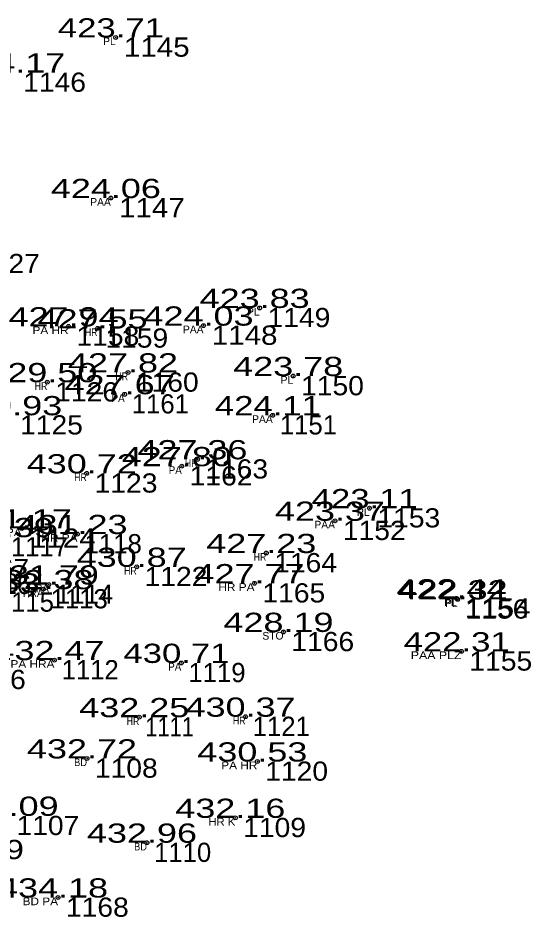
# Model space of a CAD drawing. Extents: x -639390 to -639074, y -1138747 to -1138358.
# Drawn here: x -639094.48 to -639074.46, y -1138734.42 to -1138699.32 of the extents above; entities that cross this region are included whole.
import ezdxf
from ezdxf.enums import TextEntityAlignment as Align

# ---------------------------------------------------------------- set-up
doc = ezdxf.new("R2010")
doc.units = 0
doc.header["$LTSCALE"] = 0.3
doc.header["$PDMODE"] = 32
doc.header["$PDSIZE"] = 0.15
for name, color, linetype in [('11', 7, 'Continuous'), ('12', 7, 'Continuous'), ('13', 7, 'Continuous'), ('57', 7, 'Continuous')]:
    doc.layers.add(name, color=color, linetype=linetype)

msp = doc.modelspace()

# ---------------------------------------------------------------- linework, layer by layer
at = {"layer": '11'}
for p in [(-639090.67, -1138700.08), (-639090.86, -1138706.35), (-639085.05, -1138710.64), (-639092.51, -1138711.36), (-639091.38, -1138711.44), (-639087.24, -1138711.33), (-639090.19, -1138713.16), (-639083.74, -1138713.3), (-639093.34, -1138713.54), (-639090.32, -1138714.01), (-639084.54, -1138714.83), (-639087.48, -1138716.55), (-639088.09, -1138716.82), (-639091.8, -1138717.1), (-639080.76, -1138718.46), (-639082.11, -1138718.95), (-639094.34, -1138719.25), (-639092.16, -1138719.47), (-639084.79, -1138720.21), (-639089.85, -1138720.75), (-639093.28, -1138721.44), (-639085.25, -1138721.39), (-639093.49, -1138721.62), (-639077.36, -1138721.98), (-639077.32, -1138722.02), (-639084.12, -1138723.29), (-639077.17, -1138724.05), (-639093.06, -1138724.39), (-639088.11, -1138724.5), (-639089.75, -1138726.62), (-639085.6, -1138726.6), (-639091.79, -1138728.23), (-639085.14, -1138728.35), (-639086, -1138730.55), (-639089.45, -1138731.52), (-639092.92, -1138733.66)]:
    msp.add_point(p, dxfattribs=at)

# ---------------------------------------------------------------- texts
at = {"layer": '12'}
for s, width, p in [('423.71 ', 1.35, (-639090.669, -1138700.08)), ('424.17 ', 1.4, (-639094.59, -1138701.45)), ('424.06 ', 1.4, (-639090.859, -1138706.35)), ('423.83 ', 1.4, (-639085.05, -1138710.64)), ('427.94 ', 1.4, (-639092.51, -1138711.36)), ('427.55 ', 1.4, (-639091.38, -1138711.44)), ('424.03 ', 1.4, (-639087.24, -1138711.33)), ('427.82 ', 1.4, (-639090.19, -1138713.16)), ('423.78 ', 1.4, (-639083.74, -1138713.3)), ('429.50 ', 1.4, (-639093.34, -1138713.54)), ('427.67 ', 1.4, (-639090.32, -1138714.01)), ('429.93 ', 1.4, (-639094.71, -1138714.83)), ('424.11 ', 1.35, (-639084.539, -1138714.83)), ('427.36 ', 1.4, (-639087.479, -1138716.55)), ('427.80 ', 1.4, (-639088.09, -1138716.82)), ('430.72 ', 1.4, (-639091.8, -1138717.1)), ('423.11 ', 1.35, (-639080.759, -1138718.46)), ('423.37 ', 1.4, (-639082.11, -1138718.95)), ('431.17 ', 1.4, (-639094.34, -1138719.25)), ('431.39 ', 1.4, (-639095.04, -1138719.59)), ('431.23 ', 1.4, (-639092.16, -1138719.47)), ('427.23 ', 1.4, (-639084.79, -1138720.21)), ('430.87 ', 1.4, (-639089.85, -1138720.75)), ('431.79 ', 1.4, (-639093.28, -1138721.44)), ('427.77 ', 1.4, (-639085.25, -1138721.39)), ('432.83 ', 1.4, (-639095.59, -1138721.75)), ('432.38 ', 1.4, (-639093.49, -1138721.62)), ('422.44 ', 1.4, (-639077.36, -1138721.98)), ('422.32 ', 1.4, (-639077.32, -1138722.02)), ('428.19 ', 1.4, (-639084.12, -1138723.29)), ('422.31 ', 1.35, (-639077.169, -1138724.05)), ('432.47 ', 1.4, (-639093.06, -1138724.39)), ('430.71 ', 1.35, (-639088.109, -1138724.5)), ('432.25 ', 1.4, (-639089.75, -1138726.62)), ('430.37 ', 1.4, (-639085.6, -1138726.6)), ('432.72 ', 1.4, (-639091.79, -1138728.23)), ('430.53 ', 1.4, (-639085.14, -1138728.35)), ('433.09 ', 1.4, (-639094.85, -1138730.47)), ('432.16 ', 1.4, (-639085.999, -1138730.55)), ('432.96 ', 1.4, (-639089.449, -1138731.52)), ('434.18 ', 1.4, (-639092.92, -1138733.66))]:
    msp.add_text(s, height=0.75, dxfattribs=dict(at, width=width)).set_placement(p, align=Align.CENTER)
at = {"layer": '13'}
for s, width, p in [(' 1145', 1.15, (-639090.67, -1138700.83)), (' 1146', 1.1, (-639094.59, -1138702.2)), (' 1147', 1.15, (-639090.86, -1138707.1)), (' 1127', 1.1, (-639096.39, -1138709.28)), (' 1149', 1.1, (-639085.05, -1138711.39)), (' 1158', 1.1, (-639092.51, -1138712.11)), (' 1159', 1.1, (-639091.38, -1138712.19)), (' 1148', 1.15, (-639087.24, -1138712.08)), (' 1160', 1.1, (-639090.19, -1138713.91)), (' 1150', 1.1, (-639083.74, -1138714.05)), (' 1126', 1.1, (-639093.34, -1138714.29)), (' 1125', 1.1, (-639094.71, -1138715.58)), (' 1162', 1.1, (-639088.09, -1138717.57)), (' 1163', 1.1, (-639087.48, -1138717.3)), (' 1123', 1.1, (-639091.8, -1138717.85)), (' 1153', 1.1, (-639080.76, -1138719.21)), (' 1152', 1.1, (-639082.11, -1138719.7)), (' 1124', 1.15, (-639094.34, -1138720)), (' 1164', 1.1, (-639084.79, -1138720.96)), (' 1167', 1.1, (-639096.81, -1138721.19)), (' 1122', 1.1, (-639089.85, -1138721.5)), (' 1165', 1.1, (-639085.25, -1138722.14)), (' 1154', 1.15, (-639077.36, -1138722.73)), (' 1156', 1.1, (-639077.32, -1138722.77)), (' 1166', 1.1, (-639084.12, -1138724.04)), (' 1155', 1.1, (-639077.17, -1138724.8)), (' 1106', 1.1, (-639096.94, -1138725.52)), (' 1111', 0.85, (-639089.75, -1138727.37)), (' 1108', 1.1, (-639091.79, -1138728.98)), (' 1120', 1.1, (-639085.14, -1138729.1)), (' 1107', 1.1, (-639094.85, -1138731.22)), (' 1109', 1.1, (-639086, -1138731.3)), (' 609', 1.3, (-639096.79, -1138732.16)), (' 1168', 1.1, (-639092.92, -1138734.41))]:
    msp.add_text(s, height=0.75, dxfattribs=dict(at, width=width)).set_placement(p)
for s, p in [(' 1161', (-639090.32, -1138714.76)), (' 1151', (-639084.54, -1138715.58)), (' 1117', (-639095.04, -1138720.34)), (' 1118', (-639092.16, -1138720.22)), (' 1116', (-639096.48, -1138721.81)), (' 1115', (-639095.59, -1138722.5)), (' 1113', (-639093.49, -1138722.37)), (' 1114', (-639093.28, -1138722.19)), (' 1112', (-639093.06, -1138725.14)), (' 1119', (-639088.11, -1138725.25)), (' 1121', (-639085.6, -1138727.35)), (' 1110', (-639089.45, -1138732.27))]:
    msp.add_text(s, height=0.75, dxfattribs=at).set_placement(p)
at = {"layer": '57'}
for s, p in [('PL', (-639090.669, -1138700.38)), ('PAA', (-639090.86, -1138706.65)), ('PL', (-639085.049, -1138710.94)), ('PAA', (-639087.24, -1138711.63)), ('PL', (-639083.739, -1138713.6)), ('PAA', (-639084.54, -1138715.13)), ('PL', (-639080.759, -1138718.76)), ('PAA', (-639082.11, -1138719.25)), ('PL', (-639077.359, -1138722.28)), ('PL', (-639077.319, -1138722.32)), ('STO', (-639084.119, -1138723.59))]:
    msp.add_text(s, height=0.3, dxfattribs=at).set_placement(p, align=Align.RIGHT)
for s, width, p in [('PA HR', 1.15, (-639092.509, -1138711.66)), ('HR', 0.85, (-639091.379, -1138711.74)), ('HR', 0.85, (-639090.189, -1138713.46)), ('HR', 0.85, (-639093.339, -1138713.84)), ('PA', 0.95, (-639090.32, -1138714.31)), ('PA', 0.95, (-639088.09, -1138717.12)), ('HR', 0.85, (-639087.479, -1138716.85)), ('HR', 0.85, (-639091.799, -1138717.4)), ('BD PA', 1.15, (-639094.34, -1138719.55)), ('HR PA', 1.15, (-639092.16, -1138719.77)), ('HR', 0.85, (-639084.789, -1138720.51)), ('HR', 0.85, (-639089.849, -1138721.05)), ('HR PA', 1.15, (-639085.25, -1138721.69)), ('HRA', 0.95, (-639093.49, -1138721.92)), ('PA', 0.95, (-639093.28, -1138721.74)), ('PAA PLZ', 1.2, (-639077.169, -1138724.35)), ('PA HRA', 1.15, (-639093.06, -1138724.69)), ('PA', 0.95, (-639088.11, -1138724.8)), ('HR', 0.85, (-639089.749, -1138726.92)), ('HR', 0.85, (-639085.599, -1138726.9)), ('BD', 0.9, (-639091.79, -1138728.53)), ('PA HR', 1.15, (-639085.139, -1138728.65)), ('HR K', 1.1, (-639085.999, -1138730.85)), ('BD', 0.9, (-639089.45, -1138731.82)), ('BD PA', 1.15, (-639092.92, -1138733.96))]:
    msp.add_text(s, height=0.3, dxfattribs=dict(at, width=width)).set_placement(p, align=Align.RIGHT)

doc.saveas('drawing.dxf')
